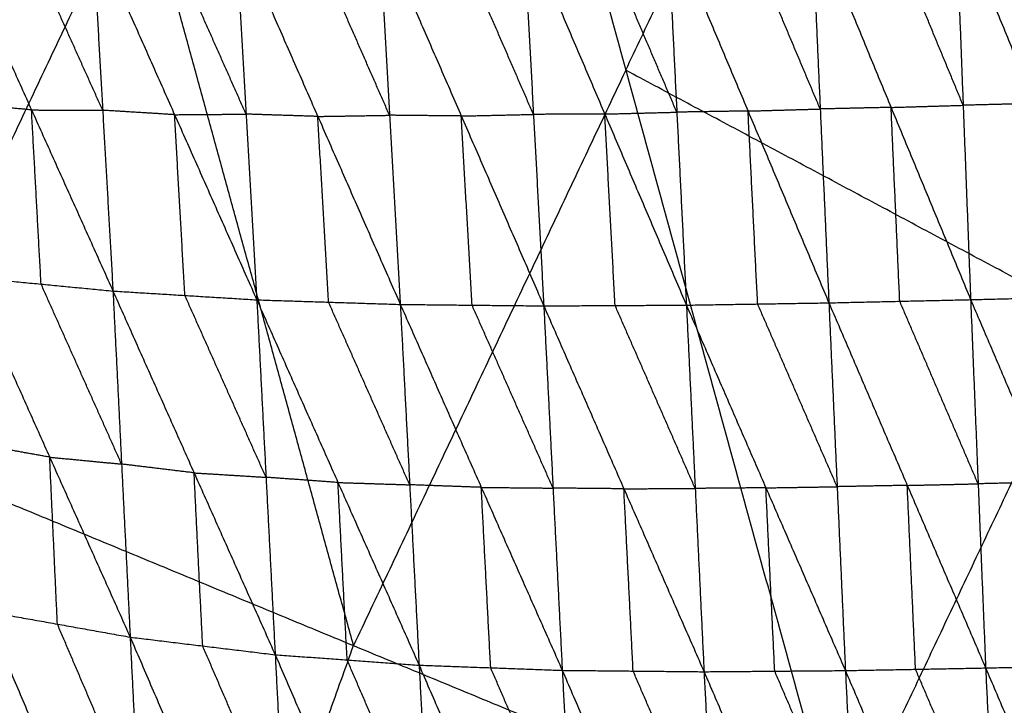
# Model space of a CAD drawing. Header units: millimetres. Extents: x -106 to 110, y -96 to 120.
# Tile 263 of 656: x -72.04 to -65.9, y 41.31 to 45.59. Entities that reach past the tile are written whole.
import ezdxf

# ---------------------------------------------------------------- set-up
doc = ezdxf.new("R2010")
doc.units = ezdxf.units.MM
doc.header["$MEASUREMENT"] = 0
doc.layers.add('Default', color=7, linetype='Continuous', true_color=0x000000)

msp = doc.modelspace()

# ---------------------------------------------------------------- linework, layer by layer
at = {"layer": 'Default'}
for points in [[(-72.9889, 42.9419, 5.5886), (-71.2902, 46.5335, 5.5886), (-69.5915, 50.1251, 5.5886)], [(-69.5915, 50.1251, 5.5886), (-68.258, 45.2775, 5.1322), (-66.9245, 40.4299, 4.6759)], [(-68.258, 45.2775, 5.1322), (-67.4775, 46.9278, 5.1322), (-66.697, 48.578, 5.1322)], [(-66.9245, 40.4299, 4.6759), (-65.3635, 43.7304, 4.6759), (-63.8025, 47.0309, 4.6759)], [(-69.9567, 41.6859, 5.1322), (-70.6235, 44.1097, 5.3604), (-71.2902, 46.5335, 5.5886)], [(-66.1994, 46.2722, -1.6151), (-66.1527, 45.0588, -1.6792), (-66.1061, 43.8455, -1.7434)], [(-66.1994, 46.2722, -1.6151), (-65.7076, 45.0698, -1.7323), (-65.2158, 43.8674, -1.8496)], [(-67.9393, 45.0158, -1.4086), (-68.194, 45.6122, -1.3278), (-68.4487, 46.2086, -1.247)], [(-67.9991, 46.2202, -1.3325), (-67.9393, 45.0158, -1.4086), (-67.8795, 43.8113, -1.4847)], [(-67.9991, 46.2202, -1.3325), (-67.4948, 45.0229, -1.4779), (-66.9905, 43.8256, -1.6233)], [(-67.0446, 45.0356, -1.5531), (-67.2967, 45.6342, -1.4804), (-67.5489, 46.2329, -1.4077)], [(-67.0987, 46.2456, -1.4829), (-67.0446, 45.0356, -1.5531), (-66.9905, 43.8256, -1.6233)], [(-67.0987, 46.2456, -1.4829), (-66.6024, 45.0455, -1.6131), (-66.1061, 43.8455, -1.7434)], [(-66.1527, 45.0588, -1.6792), (-66.4009, 45.6589, -1.6141), (-66.649, 46.2589, -1.549)], [(-72.474, 46.1596, -0.1978), (-71.9658, 45.0295, -0.4366), (-71.4577, 43.8993, -0.6754)], [(-71.5219, 45.0276, -0.5817), (-71.776, 45.5927, -0.4623), (-72.0301, 46.1577, -0.3429)], [(-71.5862, 46.1558, -0.488), (-71.5219, 45.0276, -0.5817), (-71.4577, 43.8993, -0.6754)], [(-71.5862, 46.1558, -0.488), (-71.0732, 45, -0.7066), (-70.5601, 43.8442, -0.9253)], [(-70.6272, 45.0034, -0.8343), (-70.8837, 45.5813, -0.725), (-71.1402, 46.1592, -0.6157)], [(-70.6942, 46.1625, -0.7434), (-70.6272, 45.0034, -0.8343), (-70.5601, 43.8442, -0.9253)], [(-70.6942, 46.1625, -0.7434), (-70.1795, 44.9891, -0.9417), (-69.6648, 43.8157, -1.1399)], [(-69.7319, 44.9964, -1.0531), (-69.9892, 45.5831, -0.954), (-70.2466, 46.1698, -0.8548)], [(-69.799, 46.1771, -0.9663), (-69.7319, 44.9964, -1.0531), (-69.6648, 43.8157, -1.1399)], [(-69.799, 46.1771, -0.9663), (-69.2842, 44.9919, -1.1456), (-68.7695, 43.8066, -1.325)], [(-68.8339, 45.0019, -1.2433), (-69.0913, 45.5945, -1.1536), (-69.3487, 46.1871, -1.0639)], [(-68.8983, 46.1971, -1.1615), (-68.8339, 45.0019, -1.2433), (-68.7695, 43.8066, -1.325)], [(-68.8983, 46.1971, -1.1615), (-68.3889, 45.0042, -1.3231), (-67.8795, 43.8113, -1.4847)], [(-68.258, 45.2775, 5.1322), (-69.1074, 43.4817, 5.1322), (-69.9567, 41.6859, 5.1322)], [(-65.3635, 43.7304, 4.6759), (-66.8108, 44.504, 4.904), (-68.258, 45.2775, 5.1322)], [(-71.9658, 45.0295, -0.4366), (-72.1901, 45.0511, -0.3647), (-72.4145, 45.0726, -0.2928)], [(-67.4948, 45.0229, -1.4779), (-67.2697, 45.0292, -1.5155), (-67.0446, 45.0356, -1.5531)], [(-66.6024, 45.0455, -1.6131), (-66.8235, 45.0406, -1.5831), (-67.0446, 45.0356, -1.5531)], [(-66.6024, 45.0455, -1.6131), (-66.3776, 45.0522, -1.6462), (-66.1527, 45.0588, -1.6792)], [(-66.5483, 43.8355, -1.6833), (-66.5754, 44.4405, -1.6482), (-66.6024, 45.0455, -1.6131)], [(-65.7076, 45.0698, -1.7323), (-65.9302, 45.0643, -1.7058), (-66.1527, 45.0588, -1.6792)], [(-71.9063, 43.9425, -0.5315), (-71.9361, 44.486, -0.4841), (-71.9658, 45.0295, -0.4366)], [(-71.9658, 45.0295, -0.4366), (-71.7439, 45.0285, -0.5091), (-71.5219, 45.0276, -0.5817)], [(-71.0732, 45, -0.7066), (-71.2976, 45.0138, -0.6442), (-71.5219, 45.0276, -0.5817)], [(-71.0732, 45, -0.7066), (-70.8502, 45.0017, -0.7705), (-70.6272, 45.0034, -0.8343)], [(-71.0089, 43.8718, -0.8003), (-71.041, 44.4359, -0.7535), (-71.0732, 45, -0.7066)], [(-70.1795, 44.9891, -0.9417), (-70.4033, 44.9962, -0.888), (-70.6272, 45.0034, -0.8343)], [(-70.1795, 44.9891, -0.9417), (-69.9557, 44.9927, -0.9974), (-69.7319, 44.9964, -1.0531)], [(-70.1125, 43.8299, -1.0326), (-70.146, 44.4095, -0.9871), (-70.1795, 44.9891, -0.9417)], [(-69.2842, 44.9919, -1.1456), (-69.5081, 44.9941, -1.0994), (-69.7319, 44.9964, -1.0531)], [(-69.2842, 44.9919, -1.1456), (-69.0591, 44.9969, -1.1945), (-68.8339, 45.0019, -1.2433)], [(-69.2171, 43.8111, -1.2325), (-69.2507, 44.4015, -1.189), (-69.2842, 44.9919, -1.1456)], [(-68.3889, 45.0042, -1.3231), (-68.6114, 45.003, -1.2832), (-68.8339, 45.0019, -1.2433)], [(-68.3889, 45.0042, -1.3231), (-68.1641, 45.01, -1.3659), (-67.9393, 45.0158, -1.4086)], [(-68.3245, 43.809, -1.4048), (-68.3567, 44.4066, -1.364), (-68.3889, 45.0042, -1.3231)], [(-67.4948, 45.0229, -1.4779), (-67.7171, 45.0193, -1.4433), (-67.9393, 45.0158, -1.4086)], [(-67.435, 43.8185, -1.554), (-67.4649, 44.4207, -1.5159), (-67.4948, 45.0229, -1.4779)], [(-72.3549, 43.9857, -0.3877), (-71.9063, 43.9425, -0.5315), (-71.4577, 43.8993, -0.6754)], [(-72.3549, 43.9857, -0.3877), (-71.8527, 42.8622, -0.3937), (-71.3504, 41.7387, -0.3997)], [(-71.404, 42.819, -0.5375), (-71.6552, 43.3807, -0.5345), (-71.9063, 43.9425, -0.5315)], [(-71.4577, 43.8993, -0.6754), (-71.404, 42.819, -0.5375), (-71.3504, 41.7387, -0.3997)], [(-71.4577, 43.8993, -0.6754), (-71.0089, 43.8718, -0.8003), (-70.5601, 43.8442, -0.9253)], [(-71.4577, 43.8993, -0.6754), (-70.9516, 42.7641, -0.6552), (-70.4455, 41.6289, -0.6351)], [(-70.5028, 42.7365, -0.7802), (-70.7559, 43.3042, -0.7902), (-71.0089, 43.8718, -0.8003)], [(-70.5601, 43.8442, -0.9253), (-70.5028, 42.7365, -0.7802), (-70.4455, 41.6289, -0.6351)], [(-70.5601, 43.8442, -0.9253), (-70.1125, 43.8299, -1.0326), (-69.6648, 43.8157, -1.1399)], [(-70.5601, 43.8442, -0.9253), (-70.0538, 42.704, -0.8811), (-69.5475, 41.5637, -0.837)], [(-69.6062, 42.6897, -0.9884), (-69.8593, 43.2598, -1.0105), (-70.1125, 43.8299, -1.0326)], [(-69.6648, 43.8157, -1.1399), (-69.6062, 42.6897, -0.9884), (-69.5475, 41.5637, -0.837)], [(-69.6648, 43.8157, -1.1399), (-69.2171, 43.8111, -1.2325), (-68.7695, 43.8066, -1.325)], [(-69.6648, 43.8157, -1.1399), (-69.1595, 42.6736, -1.0753), (-68.6542, 41.5315, -1.0107)], [(-68.7119, 42.669, -1.1679), (-68.9645, 43.2401, -1.2002), (-69.2171, 43.8111, -1.2325)], [(-68.7695, 43.8066, -1.325), (-68.3245, 43.809, -1.4048), (-67.8795, 43.8113, -1.4847)], [(-68.7695, 43.8066, -1.325), (-68.7119, 42.669, -1.1679), (-68.6542, 41.5315, -1.0107)], [(-68.7695, 43.8066, -1.325), (-68.2696, 42.6647, -1.2428), (-67.7696, 41.5228, -1.1605)], [(-67.8246, 42.667, -1.3226), (-68.0745, 43.238, -1.3637), (-68.3245, 43.809, -1.4048)], [(-67.8795, 43.8113, -1.4847), (-67.435, 43.8185, -1.554), (-66.9905, 43.8256, -1.6233)], [(-67.8795, 43.8113, -1.4847), (-67.8246, 42.667, -1.3226), (-67.7696, 41.5228, -1.1605)], [(-67.8795, 43.8113, -1.4847), (-67.3835, 42.6707, -1.3877), (-66.8875, 41.53, -1.2907)], [(-66.939, 42.6778, -1.457), (-67.187, 43.2481, -1.5055), (-67.435, 43.8185, -1.554)], [(-66.9905, 43.8256, -1.6233), (-66.5483, 43.8355, -1.6833), (-66.1061, 43.8455, -1.7434)], [(-66.9905, 43.8256, -1.6233), (-66.939, 42.6778, -1.457), (-66.8875, 41.53, -1.2907)], [(-66.9905, 43.8256, -1.6233), (-66.5015, 42.686, -1.5135), (-66.0124, 41.5463, -1.4037)], [(-66.0593, 42.6959, -1.5736), (-66.3038, 43.2657, -1.6284), (-66.5483, 43.8355, -1.6833)], [(-66.1061, 43.8455, -1.7434), (-65.661, 43.8564, -1.7965), (-65.2158, 43.8674, -1.8496)], [(-66.1061, 43.8455, -1.7434), (-66.0593, 42.6959, -1.5736), (-66.0124, 41.5463, -1.4037)], [(-66.1061, 43.8455, -1.7434), (-65.619, 42.7058, -1.6236), (-65.1319, 41.5661, -1.5037)], [(-72.9889, 42.9419, 5.5886), (-71.1867, 38.2483, 5.1322), (-69.3845, 33.5547, 4.6759)], [(-72.9889, 42.9419, 5.5886), (-69.9567, 41.6859, 5.1322), (-66.9245, 40.4299, 4.6759)], [(-71.8527, 42.8622, -0.3937), (-72.0797, 42.9028, -0.3258), (-72.3067, 42.9435, -0.2578)], [(-71.8044, 41.82, -0.2638), (-71.8285, 42.3411, -0.3287), (-71.8527, 42.8622, -0.3937)], [(-71.8527, 42.8622, -0.3937), (-71.6283, 42.8406, -0.4656), (-71.404, 42.819, -0.5375)], [(-70.9516, 42.7641, -0.6552), (-71.1778, 42.7915, -0.5964), (-71.404, 42.819, -0.5375)], [(-70.8979, 41.6838, -0.5174), (-70.9248, 42.2239, -0.5863), (-70.9516, 42.7641, -0.6552)], [(-70.9516, 42.7641, -0.6552), (-70.7272, 42.7503, -0.7177), (-70.5028, 42.7365, -0.7802)], [(-70.0538, 42.704, -0.8811), (-70.2783, 42.7202, -0.8306), (-70.5028, 42.7365, -0.7802)], [(-69.9965, 41.5963, -0.736), (-70.0252, 42.1501, -0.8086), (-70.0538, 42.704, -0.8811)], [(-70.0538, 42.704, -0.8811), (-69.83, 42.6968, -0.9348), (-69.6062, 42.6897, -0.9884)], [(-65.619, 42.7058, -1.6236), (-65.8391, 42.7008, -1.5986), (-66.0593, 42.6959, -1.5736)], [(-69.1595, 42.6736, -1.0753), (-69.3828, 42.6816, -1.0319), (-69.6062, 42.6897, -0.9884)], [(-69.1009, 41.5476, -0.9238), (-69.1302, 42.1106, -0.9996), (-69.1595, 42.6736, -1.0753)], [(-69.1595, 42.6736, -1.0753), (-68.9357, 42.6713, -1.1216), (-68.7119, 42.669, -1.1679)], [(-68.2696, 42.6647, -1.2428), (-68.4907, 42.6669, -1.2053), (-68.7119, 42.669, -1.1679)], [(-68.2696, 42.6647, -1.2428), (-68.0471, 42.6659, -1.2827), (-67.8246, 42.667, -1.3226)], [(-68.2119, 41.5271, -1.0856), (-68.2407, 42.0959, -1.1642), (-68.2696, 42.6647, -1.2428)], [(-67.3835, 42.6707, -1.3877), (-67.604, 42.6689, -1.3552), (-67.8246, 42.667, -1.3226)], [(-67.3835, 42.6707, -1.3877), (-67.1612, 42.6742, -1.4223), (-66.939, 42.6778, -1.457)], [(-67.3285, 41.5264, -1.2256), (-67.356, 42.0985, -1.3067), (-67.3835, 42.6707, -1.3877)], [(-66.5015, 42.686, -1.5135), (-66.7202, 42.6819, -1.4852), (-66.939, 42.6778, -1.457)], [(-66.5015, 42.686, -1.5135), (-66.2804, 42.6909, -1.5435), (-66.0593, 42.6959, -1.5736)], [(-66.4499, 41.5381, -1.3472), (-66.4757, 42.1121, -1.4303), (-66.5015, 42.686, -1.5135)], [(-72.2584, 41.9013, -0.128), (-71.8044, 41.82, -0.2638), (-71.3504, 41.7387, -0.3997)], [(-72.2584, 41.9013, -0.128), (-71.7501, 40.7114, 0.1661), (-71.2418, 39.5215, 0.4602)], [(-71.2961, 40.6301, 0.0303), (-71.5502, 41.225, -0.1168), (-71.8044, 41.82, -0.2638)], [(-71.3504, 41.7387, -0.3997), (-71.2961, 40.6301, 0.0303), (-71.2418, 39.5215, 0.4602)], [(-71.3504, 41.7387, -0.3997), (-70.8979, 41.6838, -0.5174), (-70.4455, 41.6289, -0.6351)], [(-71.3504, 41.7387, -0.3997), (-70.8393, 40.5499, -0.0722), (-70.3282, 39.3611, 0.2553)], [(-71.1867, 38.2483, 5.1322), (-70.5717, 39.9671, 5.1322), (-69.9567, 41.6859, 5.1322)], [(-70.3868, 40.495, -0.1899), (-70.6424, 41.0894, -0.3536), (-70.8979, 41.6838, -0.5174)], [(-70.4455, 41.6289, -0.6351), (-70.3868, 40.495, -0.1899), (-70.3282, 39.3611, 0.2553)], [(-70.4455, 41.6289, -0.6351), (-69.9965, 41.5963, -0.736), (-69.5475, 41.5637, -0.837)], [(-70.4455, 41.6289, -0.6351), (-69.9357, 40.4467, -0.2786), (-69.4259, 39.2645, 0.0779)], [(-69.4867, 40.4141, -0.3796), (-69.7416, 41.0052, -0.5578), (-69.9965, 41.5963, -0.736)], [(-69.5475, 41.5637, -0.837), (-69.4867, 40.4141, -0.3796), (-69.4259, 39.2645, 0.0779)], [(-69.5475, 41.5637, -0.837), (-69.1009, 41.5476, -0.9238), (-68.6542, 41.5315, -1.0107)], [(-69.5475, 41.5637, -0.837), (-69.0399, 40.3892, -0.4569), (-68.5322, 39.2147, -0.0768)], [(-68.5932, 40.3731, -0.5437), (-68.8471, 40.9603, -0.7338), (-69.1009, 41.5476, -0.9238)], [(-66.8875, 41.53, -1.2907), (-66.4499, 41.5381, -1.3472), (-66.0124, 41.5463, -1.4037)], [(-65.9571, 40.3832, -0.9199), (-66.2035, 40.9607, -1.1336), (-66.4499, 41.5381, -1.3472)], [(-66.0124, 41.5463, -1.4037), (-65.5721, 41.5562, -1.4537), (-65.1319, 41.5661, -1.5037)], [(-66.0124, 41.5463, -1.4037), (-65.9571, 40.3832, -0.9199), (-65.9019, 39.22, -0.4362)], [(-66.0124, 41.5463, -1.4037), (-65.5203, 40.3938, -0.9672), (-65.0281, 39.2412, -0.5307)], [(-68.6542, 41.5315, -1.0107), (-68.5932, 40.3731, -0.5437), (-68.5322, 39.2147, -0.0768)], [(-68.6542, 41.5315, -1.0107), (-68.2119, 41.5271, -1.0856), (-67.7696, 41.5228, -1.1605)], [(-68.6542, 41.5315, -1.0107), (-68.1522, 40.3647, -0.6113), (-67.6502, 39.198, -0.2118)], [(-67.7099, 40.3604, -0.6862), (-67.9609, 40.9437, -0.8859), (-68.2119, 41.5271, -1.0856)], [(-67.7696, 41.5228, -1.1605), (-67.3285, 41.5264, -1.2256), (-66.8875, 41.53, -1.2907)], [(-67.7696, 41.5228, -1.1605), (-67.7099, 40.3604, -0.6862), (-67.6502, 39.198, -0.2118)], [(-67.7696, 41.5228, -1.1605), (-67.2707, 40.3629, -0.7458), (-66.7717, 39.203, -0.3311)], [(-66.8296, 40.3665, -0.8109), (-67.0791, 40.9464, -1.0183), (-67.3285, 41.5264, -1.2256)], [(-66.8875, 41.53, -1.2907), (-66.8296, 40.3665, -0.8109), (-66.7717, 39.203, -0.3311)], [(-66.8875, 41.53, -1.2907), (-66.3947, 40.375, -0.8635), (-65.9019, 39.22, -0.4362)]]:
    msp.add_open_spline(points, degree=2, dxfattribs=at)

doc.saveas('drawing.dxf')
